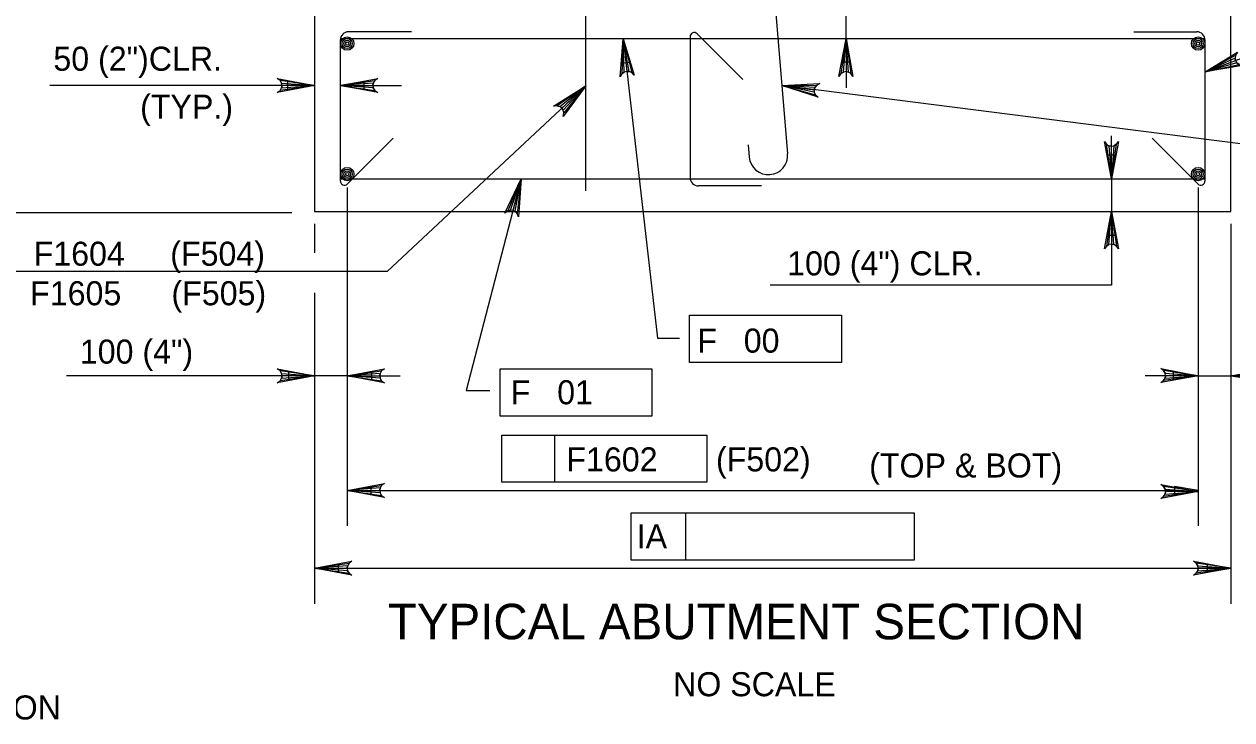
# Model space of a CAD drawing. Extents: x 634540 to 640306, y 296059 to 300275.
# Drawn here: x 639036.3 to 639186.9, y 297537.3 to 297624.1 of the extents above; entities that cross this region are included whole.
import ezdxf

# ---------------------------------------------------------------- set-up
doc = ezdxf.new("R2010")
doc.units = 0
for name, color, linetype in [('3', 7, 'Continuous'), ('4', 7, 'Continuous'), ('5', 7, 'Continuous'), ('9', 7, 'Continuous')]:
    doc.layers.add(name, color=color, linetype=linetype)

msp = doc.modelspace()

# ---------------------------------------------------------------- linework, layer by layer
at = {"layer": '3'}
for p, q in [((639111.01, 297622.21), (639115.29, 297584.89)), ((639183.6, 297618.11), (639193.17, 297621.66)), ((639072.53, 297616.41), (639039.49, 297616.41)), ((639075.75, 297616.41), (639083.39, 297616.41)), ((639081.57, 297593.22), (639106.36, 297616.37)), ((639193.55, 297608.42), (639130.82, 297616.4)), ((639098.3, 297604.78), (639091.45, 297578.36)), ((639076.6, 297603.69), (639076.6, 297595.52)), ((639076.6, 297603.56), (639076.6, 297590.14)), ((639182.74, 297603.69), (639182.74, 297561.48)), ((639072.53, 297599.14), (639072.53, 297595.52)), ((639186.81, 297599.14), (639186.81, 297551.77)), ((639081.57, 297593.22), (639035.1, 297593.22)), ((639072.53, 297590.57), (639072.53, 297551.77)), ((639076.6, 297590.13), (639076.6, 297561.48)), ((639119.31, 297587.76), (639138.26, 297587.76)), ((639119.31, 297581.85), (639119.31, 297587.76)), ((639138.26, 297587.76), (639138.26, 297581.85)), ((639115.29, 297584.89), (639118.05, 297584.89)), ((639095.67, 297581.07), (639114.61, 297581.07)), ((639095.67, 297575.17), (639095.67, 297581.07)), ((639114.61, 297581.07), (639114.61, 297575.17)), ((639138.26, 297581.85), (639119.31, 297581.85)), ((639076.6, 297580.2), (639041.57, 297580.2)), ((639076.6, 297580.2), (639083.19, 297580.2)), ((639179.66, 297580.2), (639176.15, 297580.2)), ((639182.74, 297580.2), (639221.38, 297580.2)), ((639091.45, 297578.36), (639094.41, 297578.36)), ((639186.81, 297578.83), (639186.81, 297570.89)), ((639114.61, 297575.17), (639095.67, 297575.17)), ((639095.9, 297572.82), (639121.44, 297572.82)), ((639095.9, 297566.92), (639095.9, 297572.82)), ((639102.49, 297566.92), (639102.49, 297572.82)), ((639121.44, 297572.82), (639121.44, 297566.92)), ((639076.6, 297565.91), (639180.47, 297565.91)), ((639121.44, 297566.92), (639095.9, 297566.92)), ((639112.02, 297563.11), (639118.86, 297563.11)), ((639112.02, 297557.21), (639112.02, 297563.11)), ((639118.86, 297557.21), (639118.86, 297563.11)), ((639118.86, 297563.11), (639147.32, 297563.11)), ((639147.32, 297563.11), (639147.32, 297557.21)), ((639147.32, 297557.21), (639112.02, 297557.21)), ((639072.53, 297556.2), (639186.81, 297556.2))]:
    msp.add_line(p, q, dxfattribs=at)
for points in [[(639111.01, 297622.21), (639112.41, 297617.68), (639112.12, 297618.01), (639111.78, 297618.16), (639111.47, 297618.17), (639111.16, 297618.08), (639110.87, 297617.87), (639110.67, 297617.48), (639111.01, 297622.21), (639110.87, 297617.87), (639111.16, 297618.08), (639111.01, 297622.21), (639111.47, 297618.17), (639111.78, 297618.16), (639111.01, 297622.21), (639112.12, 297618.01)], [(639138.82, 297622.21), (639139.69, 297617.55), (639139.44, 297617.91), (639139.13, 297618.09), (639138.82, 297618.15), (639138.5, 297618.09), (639138.19, 297617.91), (639137.94, 297617.55), (639138.82, 297622.21), (639138.19, 297617.91), (639138.5, 297618.09), (639138.82, 297622.21), (639138.82, 297618.15), (639139.13, 297618.09), (639138.82, 297622.21), (639139.44, 297617.91)], [(639183.6, 297618.11), (639187.66, 297620.55), (639187.41, 297620.19), (639187.35, 297619.83), (639187.41, 297619.52), (639187.57, 297619.25), (639187.85, 297619.02), (639188.27, 297618.91), (639183.6, 297618.11), (639187.85, 297619.02), (639187.57, 297619.25), (639183.6, 297618.11), (639187.41, 297619.52), (639187.35, 297619.83), (639183.6, 297618.11), (639187.41, 297620.19)], [(639072.53, 297616.41), (639067.87, 297615.54), (639068.23, 297615.78), (639068.41, 297616.1), (639068.47, 297616.41), (639068.41, 297616.72), (639068.23, 297617.03), (639067.87, 297617.28), (639072.53, 297616.41), (639068.23, 297617.03), (639068.41, 297616.72), (639072.53, 297616.41), (639068.47, 297616.41), (639068.41, 297616.1), (639072.53, 297616.41), (639068.23, 297615.78)], [(639075.75, 297616.41), (639080.41, 297617.28), (639080.05, 297617.03), (639079.86, 297616.72), (639079.81, 297616.41), (639079.86, 297616.1), (639080.05, 297615.78), (639080.41, 297615.54), (639075.75, 297616.41), (639080.05, 297615.78), (639079.86, 297616.1), (639075.75, 297616.41), (639079.81, 297616.41), (639079.86, 297616.72), (639075.75, 297616.41), (639080.05, 297617.03)], [(639106.36, 297616.37), (639103.54, 297612.55), (639103.64, 297612.98), (639103.56, 297613.33), (639103.39, 297613.6), (639103.13, 297613.79), (639102.78, 297613.89), (639102.35, 297613.83), (639106.36, 297616.37), (639102.78, 297613.89), (639103.13, 297613.79), (639106.36, 297616.37), (639103.39, 297613.6), (639103.56, 297613.33), (639106.36, 297616.37), (639103.64, 297612.98)], [(639130.82, 297616.4), (639135.55, 297616.67), (639135.17, 297616.47), (639134.94, 297616.18), (639134.85, 297615.88), (639134.86, 297615.57), (639135.01, 297615.23), (639135.33, 297614.94), (639130.82, 297616.4), (639135.01, 297615.23), (639134.86, 297615.57), (639130.82, 297616.4), (639134.85, 297615.88), (639134.94, 297616.18), (639130.82, 297616.4), (639135.17, 297616.47)], [(639171.93, 297604.78), (639171.05, 297609.44), (639171.3, 297609.08), (639171.61, 297608.89), (639171.93, 297608.84), (639172.24, 297608.89), (639172.55, 297609.08), (639172.8, 297609.44), (639171.93, 297604.78), (639172.55, 297609.08), (639172.24, 297608.89), (639171.93, 297604.78), (639171.93, 297608.84), (639171.61, 297608.89), (639171.93, 297604.78), (639171.3, 297609.08)], [(639098.3, 297604.78), (639097.98, 297600.05), (639097.82, 297600.46), (639097.57, 297600.72), (639097.28, 297600.84), (639096.96, 297600.87), (639096.62, 297600.77), (639096.28, 297600.49), (639098.3, 297604.78), (639096.62, 297600.77), (639096.96, 297600.87), (639098.3, 297604.78), (639097.28, 297600.84), (639097.57, 297600.72), (639098.3, 297604.78), (639097.82, 297600.46)], [(639171.93, 297600.68), (639172.8, 297596.02), (639172.55, 297596.38), (639172.24, 297596.56), (639171.93, 297596.62), (639171.61, 297596.56), (639171.3, 297596.38), (639171.05, 297596.02), (639171.93, 297600.68), (639171.3, 297596.38), (639171.61, 297596.56), (639171.93, 297600.68), (639171.93, 297596.62), (639172.24, 297596.56), (639171.93, 297600.68), (639172.55, 297596.38)], [(639072.53, 297580.2), (639067.87, 297579.33), (639068.23, 297579.57), (639068.41, 297579.89), (639068.47, 297580.2), (639068.41, 297580.51), (639068.23, 297580.82), (639067.87, 297581.07), (639072.53, 297580.2), (639068.23, 297580.82), (639068.41, 297580.51), (639072.53, 297580.2), (639068.47, 297580.2), (639068.41, 297579.89), (639072.53, 297580.2), (639068.23, 297579.57)], [(639076.6, 297580.2), (639081.26, 297581.07), (639080.9, 297580.82), (639080.71, 297580.51), (639080.66, 297580.2), (639080.71, 297579.89), (639080.9, 297579.57), (639081.26, 297579.33), (639076.6, 297580.2), (639080.9, 297579.57), (639080.71, 297579.89), (639076.6, 297580.2), (639080.66, 297580.2), (639080.71, 297580.51), (639076.6, 297580.2), (639080.9, 297580.82)], [(639182.74, 297580.22), (639178.08, 297579.35), (639178.44, 297579.6), (639178.63, 297579.91), (639178.68, 297580.22), (639178.63, 297580.54), (639178.44, 297580.85), (639178.08, 297581.1), (639182.74, 297580.22), (639178.44, 297580.85), (639178.63, 297580.54), (639182.74, 297580.22), (639178.68, 297580.22), (639178.63, 297579.91), (639182.74, 297580.22), (639178.44, 297579.6)], [(639186.81, 297580.2), (639191.47, 297581.07), (639191.11, 297580.82), (639190.93, 297580.51), (639190.87, 297580.2), (639190.93, 297579.89), (639191.11, 297579.57), (639191.47, 297579.33), (639186.81, 297580.2), (639191.11, 297579.57), (639190.93, 297579.89), (639186.81, 297580.2), (639190.87, 297580.2), (639190.93, 297580.51), (639186.81, 297580.2), (639191.11, 297580.82)], [(639076.6, 297565.91), (639081.26, 297566.78), (639080.9, 297566.54), (639080.71, 297566.22), (639080.66, 297565.91), (639080.71, 297565.6), (639080.9, 297565.29), (639081.26, 297565.04), (639076.6, 297565.91), (639080.9, 297565.29), (639080.71, 297565.6), (639076.6, 297565.91), (639080.66, 297565.91), (639080.71, 297566.22), (639076.6, 297565.91), (639080.9, 297566.54)], [(639182.74, 297565.77), (639178.08, 297564.89), (639178.44, 297565.14), (639178.63, 297565.46), (639178.68, 297565.77), (639178.63, 297566.08), (639178.44, 297566.39), (639178.08, 297566.64), (639182.74, 297565.77), (639178.44, 297566.39), (639178.63, 297566.08), (639182.74, 297565.77), (639178.68, 297565.77), (639178.63, 297565.46), (639182.74, 297565.77), (639178.44, 297565.14)], [(639072.53, 297556.2), (639077.19, 297557.07), (639076.83, 297556.83), (639076.65, 297556.51), (639076.59, 297556.2), (639076.65, 297555.89), (639076.83, 297555.58), (639077.19, 297555.33), (639072.53, 297556.2), (639076.83, 297555.58), (639076.65, 297555.89), (639072.53, 297556.2), (639076.59, 297556.2), (639076.65, 297556.51), (639072.53, 297556.2), (639076.83, 297556.83)], [(639186.81, 297556.2), (639182.15, 297555.33), (639182.51, 297555.58), (639182.69, 297555.89), (639182.75, 297556.2), (639182.69, 297556.51), (639182.51, 297556.83), (639182.15, 297557.07), (639186.81, 297556.2), (639182.51, 297556.83), (639182.69, 297556.51), (639186.81, 297556.2), (639182.75, 297556.2), (639182.69, 297555.89), (639186.81, 297556.2), (639182.51, 297555.58)]]:
    msp.add_lwpolyline(points, dxfattribs=at)
for points in [[(639110.85, 297619.22), (639111.83, 297619.33), (639111.01, 297622.21)], [(639069.17, 297616.9), (639069.17, 297615.92), (639072.12, 297616.41)], [(639078.7, 297615.92), (639078.7, 297616.9), (639075.75, 297616.41)], [(639069.3, 297580.69), (639069.3, 297579.71), (639072.26, 297580.2)], [(639079.69, 297579.71), (639079.69, 297580.69), (639076.73, 297580.2)], [(639179.66, 297579.71), (639179.66, 297580.69), (639182.61, 297580.2)], [(639079.55, 297566.4), (639079.55, 297565.42), (639076.6, 297565.91)], [(639179.79, 297566.4), (639179.79, 297565.42), (639182.74, 297565.91)], [(639075.49, 297556.69), (639075.49, 297555.71), (639072.53, 297556.2)], [(639183.86, 297556.69), (639183.86, 297555.71), (639186.81, 297556.2)]]:
    msp.add_lwpolyline(points, close=True, dxfattribs=at)
at = {"layer": '4'}
for p, q in [((639138.83, 297622.21), (639138.83, 297631.18)), ((639138.83, 297619.07), (639138.83, 297616.11)), ((639171.93, 297607.19), (639171.93, 297610.14)), ((639010.73, 297600.58), (639069.69, 297600.58))]:
    msp.add_line(p, q, dxfattribs=at)
for points in [[(639139.32, 297619.33), (639138.34, 297619.33), (639138.83, 297622.28)], [(639172.42, 297607.73), (639171.43, 297607.73), (639171.93, 297604.78)]]:
    msp.add_lwpolyline(points, close=True, dxfattribs=at)
at = {"layer": '5'}
for p, q in [((639126.37, 297669.77), (639131.53, 297607.88)), ((639106.36, 297603.29), (639106.36, 297645.66)), ((639084.63, 297623.11), (639076.77, 297623.11)), ((639125.96, 297617.16), (639120.26, 297622.86)), ((639174.72, 297623.11), (639182.57, 297623.11)), ((639183.59, 297622.21), (639075.75, 297622.21)), ((639075.75, 297604.49), (639075.75, 297622.08)), ((639119.38, 297622.5), (639119.38, 297604.91)), ((639183.6, 297604.49), (639183.6, 297622.08)), ((639082.33, 297609.83), (639076.62, 297604.13)), ((639177.02, 297609.83), (639182.72, 297604.13)), ((639126.62, 297609.02), (639126.75, 297607.48)), ((639075.75, 297604.78), (639183.6, 297604.78)), ((639171.93, 297604.78), (639171.93, 297591.5)), ((639128.26, 297603.88), (639120.41, 297603.88)), ((639171.93, 297591.5), (639129.35, 297591.5))]:
    msp.add_line(p, q, dxfattribs=at)
msp.add_lwpolyline([(639171.43, 297597.73), (639172.42, 297597.73), (639171.93, 297600.68)], close=True, dxfattribs=at)
for centre, radius in [((639076.6, 297621.64), 0.833), ((639076.6, 297621.64), 0.625), ((639076.6, 297621.64), 0.417), ((639076.6, 297621.64), 0.208), ((639182.74, 297621.64), 0.833), ((639182.74, 297621.64), 0.625), ((639182.74, 297621.64), 0.417), ((639182.74, 297621.64), 0.208), ((639076.6, 297605.36), 0.833), ((639182.74, 297605.36), 0.833), ((639076.6, 297605.36), 0.625), ((639076.6, 297605.36), 0.417), ((639076.6, 297605.36), 0.208), ((639182.74, 297605.36), 0.625), ((639182.74, 297605.36), 0.417), ((639182.74, 297605.36), 0.208)]:
    msp.add_circle(centre, radius, dxfattribs=at)
for centre, radius, start, end in [((639076.77, 297622.08), 1.03, 90, 180), ((639119.89, 297622.5), 0.512, 45, 180), ((639182.57, 297622.08), 1.03, 0, 90), ((639129.14, 297607.68), 2.4, 184.7636, 4.7636), ((639120.41, 297604.91), 1.03, 180, 270), ((639076.26, 297604.49), 0.512, 180, 315), ((639183.08, 297604.49), 0.512, 225, 0)]:
    msp.add_arc(centre, radius, start, end, dxfattribs=at)
at = {"layer": '9'}
for p, q in [((639072.53, 297625.29), (639072.53, 297600.68)), ((639186.81, 297600.68), (639186.81, 297625.29)), ((639072.53, 297600.68), (639186.81, 297600.68))]:
    msp.add_line(p, q, dxfattribs=at)

# ---------------------------------------------------------------- texts
at = {"layer": '3'}
for s, height, p in [('50 (2")CLR.', 3.0001, (639039.95, 297618.25)), ('(TYP.)', 3, (639050.77, 297612.26)), ('F1604', 3, (639037.49, 297593.93)), ('(F504)', 3, (639054.53, 297593.93)), ('100 (4") CLR.', 3.0001, (639131.48, 297592.73)), ('F1605', 3, (639037.05, 297589)), ('(F505)', 3, (639054.68, 297589)), ('F   00', 3, (639120.27, 297583.09)), ('100 (4")', 3, (639043.25, 297581.72)), ('F   01', 3, (639097, 297576.65)), ('F1602', 3, (639103.94, 297568.28)), ('(F502)', 3, (639122.6, 297568.28)), ('(TOP & BOT)', 3.0001, (639141.71, 297567.52)), ('IA', 3, (639112.71, 297558.69)), ('TYPICAL ABUTMENT SECTION', 4.4294, (639081.67, 297547.34)), ('NO SCALE', 3, (639117.25, 297540.24)), ('DENOTES FINISHED GROUND ELEVATION', 3.0001, (638959.08, 297537.34))]:
    msp.add_text(s, height=height, dxfattribs=at).set_placement(p)

doc.saveas('drawing.dxf')
